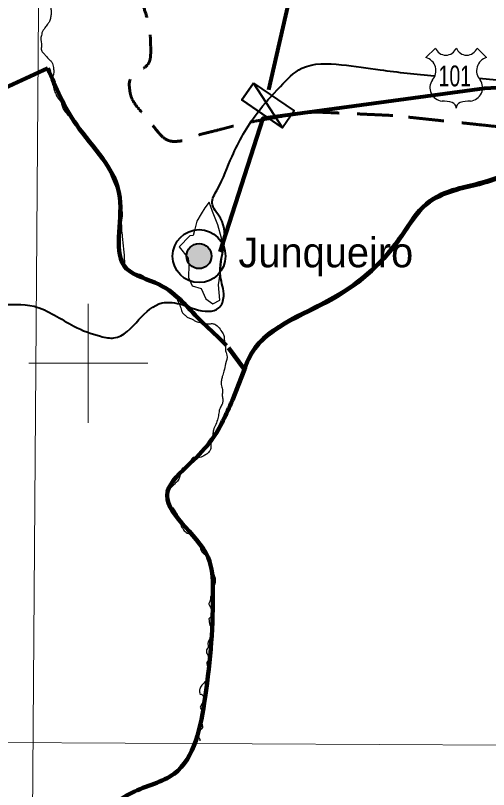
# Model space of a CAD drawing. Extents: x 553962 to 842807, y 8883888 to 9032388.
# Drawn here: x 773777 to 781727, y 8892841 to 8905842 of the extents above; entities that cross this region are included whole.
import ezdxf
from ezdxf.enums import TextEntityAlignment as Align

# ---------------------------------------------------------------- set-up
doc = ezdxf.new("R2010")
doc.units = 0
doc.header["$LTSCALE"] = 200
doc.linetypes.add('MEDIUM_DASHED', pattern=[4.5, 3, -1.5])
for name, color, linetype, lineweight in [('1', 7, 'Continuous', 13), ('10', 7, 'MEDIUM_DASHED', 60), ('12', 7, 'Continuous', 25), ('2', 7, 'Continuous', 13), ('21', 7, 'Continuous', 25), ('24', 7, 'Continuous', 25), ('28', 7, 'Continuous', 40), ('41', 7, 'Continuous', 40), ('48', 7, 'Continuous', 25), ('57', 7, 'Continuous', 13), ('9', 7, 'Continuous', 90)]:
    doc.layers.add(name, color=color, linetype=linetype, lineweight=lineweight)

msp = doc.modelspace()

# ---------------------------------------------------------------- hatches: boundary and pattern name
at = {"layer": '28'}
msp.add_hatch(color=256, dxfattribs=at).paths.add_polyline_path([(777072.4, 8901800.4, 1), (776651.6, 8901800.4, 1)])

# ---------------------------------------------------------------- linework, layer by layer
at = {"layer": '1'}
for points in [[(774987.1, 9020818), (774482.3, 8948876), (774053.6, 8890875.3)], [(564751.7, 8894587.5), (664411.9, 8894209.9), (791388.5, 8893536.2)]]:
    msp.add_lwpolyline(points, dxfattribs=at)
at = {"layer": '10'}
for points in [[(780116.2, 8904162.2), (779769.4, 8904177.9), (779422.6, 8904193.7), (779075.8, 8904209.5), (778695.9, 8904226.8), (778318.1, 8904159.8), (777941, 8904091.2), (777596, 8904028.4), (777262.1, 8903937.2), (776924.3, 8903854.6), (776803.3, 8903825.1), (776686.8, 8903750.4), (776569.7, 8903736.3), (776304.5, 8903704.6), (776099.5, 8903983.3), (775884, 8904233.1), (775776.3, 8904358), (775709.2, 8904488.3), (775694.9, 8904611.7), (775670.8, 8904818.6), (776050.4, 8904994.8), (776049.5, 8905226.7), (776047.7, 8905694.5), (775846.8, 8906171.8), (775860.4, 8906646.1), (775878.9, 8907296.2), (776043.6, 8907946.8), (776074.4, 8908597), (776108.2, 8909310.3), (775454.3, 8910013.8), (775625.2, 8910702.5), (775746.8, 8911192.8), (776625.7, 8911182.1), (776831, 8911648.8), (777030.2, 8912101.5), (777228.1, 8912557.1), (777420.7, 8913014.1), (777556.6, 8913336.6), (777687.6, 8913670.8), (777822.6, 8913984), (777919.6, 8914208.9), (778290.2, 8914361.2), (778319.1, 8914551.8), (778353.9, 8914781.3), (778054.2, 8915076.5), (777751.7, 8915261.5), (777515.3, 8915405.9), (777278.6, 8915289.1), (777042.4, 8915285.1), (776916.2, 8915283), (776790.1, 8915252.3), (776664.1, 8915261.5), (776484.7, 8915274.5), (776355.7, 8915449.8), (776238.5, 8915592.7), (776104.7, 8915755.7), (776352.4, 8916067), (776214.8, 8916207.7), (776079, 8916346.7), (775768.6, 8916238.7), (775623.8, 8916349.7), (775431, 8916497.3), (775387.1, 8916881.7), (775127.3, 8916988.4), (774292.1, 8917331.5), (773439.5, 8917458.1), (772578.9, 8917506.5), (772178.6, 8917529.1), (771773.4, 8917358), (771373.1, 8917411.9), (771257.5, 8917427.5), (771157.3, 8917493.9), (771065.7, 8917577.5), (770748.6, 8917866.7), (770887.1, 8918430.9), (770592.8, 8918689.4), (770430.6, 8918831.9), (770160.1, 8918847), (770001.8, 8918996.9), (769746.9, 8919238.3), (769557.2, 8919552.6), (769292.5, 8919801.2), (768866.2, 8920201.6), (768426.7, 8920562), (767897.5, 8920818.5), (767600.3, 8920962.5), (767240, 8920922), (766928.1, 8920842.2), (766588, 8920755), (766267.8, 8920606.4), (765982.4, 8920369), (765805, 8920221.5), (765830.9, 8919932), (765651.4, 8919801.2), (765249.7, 8919508.7), (764806.4, 8919315.8), (764351, 8919115.2), (764017, 8918968.1), (763624.4, 8918749.5), (763310.7, 8918831.3)], [(791022.3, 8893525.2), (790998.2, 8893563.9), (790976.6, 8893603.6), (790958.1, 8893644.5), (790880.2, 8893816.2), (791122.9, 8894067.7), (791029, 8894235.9), (790852.2, 8894552.3), (790416.6, 8894713.7), (790248.8, 8895040.2), (789991.8, 8895540), (789801.8, 8896089), (789539.5, 8896601.6), (789389.9, 8896893.9), (789208, 8897169.4), (789019.3, 8897429.6), (788807, 8897722.3), (788164.5, 8897350), (787931.7, 8897595.2), (787591, 8897954.1), (788384.1, 8898805.4), (788002.7, 8899203.9), (787861.3, 8899351.5), (787702.7, 8899501.4), (787506.2, 8899535.1), (787264.2, 8899576.4), (787007.5, 8899544.7), (786773.2, 8899487.7), (786501.3, 8899421.7), (786253.1, 8899206.1), (785969.3, 8899203.9), (785544.1, 8899200.5), (785118.3, 8899243), (784692.6, 8899251.2), (784401.1, 8899256.7), (784109.1, 8899218.1), (783817.8, 8899251.2), (783638, 8899271.6), (783485.4, 8899384.8), (783321.3, 8899464.1), (783173.4, 8899535.5), (783015.8, 8899578.3), (782895.7, 8899700.7), (782822.6, 8899775.1), (782797.6, 8899870.5), (782753.9, 8899960.9), (782611.3, 8900255.4), (782322.4, 8900533.2), (782376.2, 8900850.2), (782436.3, 8901204.9), (782502.5, 8901559.9), (782565.3, 8901914.8), (782589, 8902048.8), (782624.6, 8902183.3), (782636.2, 8902316.9), (782646.1, 8902429.7), (782572.9, 8902537.7), (782541.7, 8902648.1), (782486, 8902845.1), (782430.9, 8903042.4), (782376.2, 8903239.6), (782342.1, 8903362), (782520.6, 8903499.3), (782423.5, 8903618.1), (782156.2, 8903944.9), (781802, 8903983.3), (781454.1, 8904020.2), (781008.1, 8904067.5), (780562.1, 8904114.9), (780116.2, 8904162.2)]]:
    msp.add_open_spline(points, degree=3, dxfattribs=at)
at = {"layer": '12', "lineweight": 40}
for points in [[(781569.2, 8904786.7), (782039.7, 8904747.1), (782669.3, 8904708.5), (783006.7, 8904747.1), (783373.7, 8904928.3), (783777.7, 8905132.8), (784291.7, 8905049.2), (784468.4, 8905065.3), (784754.3, 8905737.1), (785107.7, 8905939.5), (785694.7, 8905935.1), (786283.6, 8906023.1), (786505.7, 8906018.9), (787086.7, 8905742.8), (787462.6, 8905479.4)], [(762623.9, 8893658.6), (765112.7, 8894889), (765616.1, 8895112.7), (766035.6, 8895168.6), (766622.8, 8895168.6), (767098.2, 8895308.5), (767433.8, 8895644), (767797.3, 8896343.2), (767965.1, 8896650.8), (768216.8, 8896818.6), (768636.3, 8897489.7), (769335.4, 8898552.4), (769698.9, 8899027.8), (770118.4, 8899810.8), (770454, 8900314.2), (770957.3, 8900677.7), (771712.4, 8900845.5), (772663.2, 8901013.3), (773474.2, 8900985.3), (774089.4, 8900957.3), (774760.5, 8900621.8), (775208, 8900454), (775431.7, 8900426), (775851.2, 8900733.6), (776242.7, 8901013.3), (776578.2, 8900985.3), (777025.7, 8900873.4), (777193.5, 8900929.4), (777277.3, 8901125.1), (777221.4, 8901460.7), (777277.3, 8901964.1), (777221.4, 8902439.5), (777081.6, 8902691.1), (777165.5, 8902914.9), (777417.2, 8903474.2), (777836.6, 8904201.2), (778228.2, 8904648.7), (778591.7, 8904956.3), (779254.3, 8905013.8), (779906, 8904928.3), (780814.8, 8904826.8)]]:
    msp.add_spline(points, degree=3, dxfattribs=at)
at = {"layer": '2'}
for p, q in [((775000, 8899000), (775000, 8901000)), ((774000, 8900000), (776000, 8900000))]:
    msp.add_line(p, q, dxfattribs=at)
at = {"layer": '21'}
msp.add_lwpolyline([(777212.9, 8901059.9), (777186.4, 8901318), (777216.7, 8901500.2), (777250.9, 8901811.5), (777239.5, 8902100), (777175, 8902327.7), (777087.7, 8902547.9), (777034.5, 8902707.3), (776958.6, 8902612.4), (776897.9, 8902509.9), (776825.7, 8902388.4), (776784, 8902232.8), (776761.2, 8902145.5), (776708.1, 8902141.7), (776525.9, 8901955.7), (776681.5, 8901765.9), (776692.9, 8901652), (776685.3, 8901439.5), (776746, 8901302.8), (776897.9, 8901257.2), (776977.6, 8901082.6), (777095.2, 8900999.1)], close=True, dxfattribs=at)
at = {"layer": '24'}
for points in [[(774185.6, 8908665.7), (774206.6, 8908640.3), (774262.2, 8908604.4), (774377, 8908558), (774477.9, 8908507), (774520.8, 8908450.2), (774556.7, 8908357.5), (774590.3, 8908228.8), (774637.8, 8908089.7), (774657, 8907966.8), (774646.5, 8907852.1), (774629.1, 8907712.9), (774632.6, 8907601.7), (774636.1, 8907542.5), (774608.3, 8907500.8), (774570, 8907459.1), (774545.7, 8907382.6), (774537.9, 8907322.4), (774546.2, 8907252.2), (774566.8, 8907147.9), (774572, 8907048.8), (774582.3, 8906929.1), (774580.2, 8906846.2), (774553.4, 8906721.3), (774483.2, 8906572.6), (774441.9, 8906478.6), (774411, 8906374.3), (774403.7, 8906304.8), (774420.2, 8906190.2), (774426.4, 8906138.5), (774400.6, 8906085.9), (774376.9, 8906034.2), (774372.8, 8905948.5), (774375.9, 8905877.3), (774365.5, 8905808.1), (774350, 8905739.9), (774314.9, 8905694.5), (774270.6, 8905633.5), (774243.7, 8905593.3), (774221, 8905553), (774216.9, 8905506.5), (774205.5, 8905472.4), (774207.6, 8905414.6), (774213.8, 8905325.8), (774211.7, 8905257.6), (774247.8, 8905209.1), (774287.1, 8905162.6), (774350, 8905098.6), (774387.2, 8905056.3), (774415, 8904970.4), (774420.2, 8904906.4), (774418.1, 8904863), (774400.6, 8904807.3), (774394.4, 8904756.7), (774392.3, 8904706.1)], [(774392.3, 8904706.1), (774408.8, 8904660.6), (774419.2, 8904612.1), (774449.1, 8904536.7), (774468.7, 8904491.3), (774507.9, 8904436.5), (774539.9, 8904392.1), (774556.5, 8904343.6), (774580.2, 8904274.3), (774623.5, 8904211.3), (774744.3, 8904094.6), (774766, 8904064.6), (774795.9, 8904014), (774839.2, 8903964.5), (774905.3, 8903868.4), (774960, 8903815.8), (775000.3, 8903755.9), (775044.6, 8903704.2), (775089, 8903634), (775153, 8903546.6), (775202.6, 8903472.3), (775237.7, 8903411.4), (775282, 8903354.6), (775350.7, 8903226.5), (775418.8, 8903065.4), (775490, 8902901.2), (775526.5, 8902794.9), (775551.6, 8902675.7), (775557.9, 8902600.4), (775569.2, 8902517.7), (775565.4, 8902451.2), (775555.4, 8902374.6), (775557.9, 8902305.6), (775559.1, 8902246.7), (775571.7, 8902131.1), (775590.5, 8901919), (775608, 8901708.2), (775616.8, 8901634.1), (775655.7, 8901576.4), (775685.8, 8901541.2), (775722.2, 8901524.9), (775773.6, 8901522.4), (775835.1, 8901502.3), (775892.8, 8901487.2), (775930.4, 8901462.2), (775995.7, 8901423.2), (776059.7, 8901389.4), (776242.1, 8901296.3), (776356.3, 8901236.1), (776415.2, 8901188.4), (776484.2, 8901094.3), (776518.1, 8901016.4), (776553.2, 8900932.3), (776584.6, 8900849.5), (776628.5, 8900806.8)], [(776628.5, 8900806.8), (776674.9, 8900766.7), (776732.6, 8900749.1), (776779, 8900721.5), (776828, 8900697.7), (776930.8, 8900676.3), (776998.6, 8900661.2), (777071.3, 8900666.3), (777125.3, 8900657.5), (777199.6, 8900594.6), (777257.3, 8900509.2), (777283.7, 8900452.8), (777287.4, 8900381.2), (777303.7, 8900309.7), (777306.2, 8900235.6), (777316.3, 8900180.4), (777331.3, 8900136.5), (777307.5, 8899993.4), (777279.9, 8899869.1), (777252.3, 8899778.8), (777237.2, 8899709.7), (777233.4, 8899642.9), (777253.5, 8899560.1), (777253.5, 8899499.9), (777253.5, 8899437.1), (777262.3, 8899365.6), (777249.8, 8899315.4), (777214.6, 8899245.1), (777194.6, 8899163.5), (777177, 8899075.6), (777144.4, 8898972.7), (777105.5, 8898878.2), (777094.2, 8898801.6), (777077.8, 8898718.8), (777062.8, 8898654.8), (777060.3, 8898580.7), (777042.7, 8898530.5), (776998.8, 8898480.3), (776944.9, 8898447.7), (776847, 8898412.5), (776791.8, 8898415.1), (776769.2, 8898415.1), (776723.4, 8898359.3), (776713.4, 8898317.9), (776678.3, 8898272.7), (776641.9, 8898253.9), (776613, 8898251.4), (776586.7, 8898237.6), (776566.6, 8898203.7), (776551.6, 8898159.8), (776534, 8898089.5), (776500.1, 8898022.9), (776449.9, 8897971.5), (776401, 8897921.3), (776365.9, 8897887.4)], [(776365.9, 8897887.4), (776337, 8897852.2), (776322, 8897817.1), (776310.7, 8897755.6), (776314.5, 8897724.2), (776345.8, 8897655.4), (776379.7, 8897601.5), (776422.3, 8897570.1), (776466.2, 8897507.3), (776502.6, 8897448.3), (776539, 8897370.5), (776552.8, 8897306.5), (776564.1, 8897265.1), (776587.9, 8897223.7), (776611.8, 8897188.5), (776684.5, 8897143.3), (776759.8, 8897134.6), (776784.9, 8897119.5), (776803.7, 8897075.6), (776837.6, 8897037.9), (776875.2, 8896999), (776882.7, 8896955.1), (776887.8, 8896884.8), (776899.1, 8896853.4), (776925, 8896814.1), (776977.7, 8896777.7), (777001.5, 8896757.6), (777016.6, 8896726.3), (777024.1, 8896688.6), (777030.3, 8896627.1), (777039.1, 8896585.7), (777056.7, 8896540.5), (777073, 8896504.1), (777101.9, 8896467.7), (777118.2, 8896433.8), (777133.2, 8896384.9), (777134.5, 8896338.4), (777128.2, 8896303.3), (777113.2, 8896253.1), (777096.8, 8896212.9), (777085.6, 8896182.8), (777065.4, 8896101.2), (777056.7, 8896071.1), (777056.7, 8896043.5), (777050.4, 8896017.1), (777040.3, 8895985.7), (777029.1, 8895963.1), (777031.6, 8895941.8), (777045.4, 8895923), (777057.9, 8895882.8), (777067.9, 8895833.9), (777067.9, 8895778.6), (777059.2, 8895742.2), (777040.3, 8895717.1), (777029.1, 8895705.8)], [(777029.1, 8895705.8), (777034.1, 8895656.9), (777037.8, 8895625.5), (777057.9, 8895576.6), (777080.5, 8895531.4), (777089.3, 8895497.5), (777085.5, 8895461.1), (777069.2, 8895412.1), (777051.6, 8895380.8), (777030.3, 8895349.4), (777017.8, 8895319.3), (777011.5, 8895297.9), (777015.2, 8895243.3), (777007.7, 8895217), (776988.9, 8895186.8), (776985.1, 8895163), (776990.1, 8895139.1), (777009, 8895096.5), (777021.5, 8895051.3), (777025.3, 8895023.7), (777002.7, 8894991), (776993.9, 8894953.4), (777001.4, 8894903.2), (776998.9, 8894847.9), (777001.4, 8894802.8), (777011.5, 8894772.7), (776873.4, 8894529.4), (776869.7, 8894500.5), (776873.4, 8894477.9), (776873.4, 8894449.1), (776896, 8894441.5), (776946.2, 8894401.4), (776968.8, 8894385.1), (776941.2, 8894328.6), (776893.5, 8894247), (776883.5, 8894226.9), (776894.7, 8894198), (776918.6, 8894176.7), (776948.7, 8894154.1), (776944.9, 8894129), (776931.1, 8894110.2), (776907.3, 8894075), (776887.2, 8894046.2), (776884.7, 8894021.1), (776893.5, 8893983.4), (776909.8, 8893950.8), (776916.1, 8893923.2), (776921.1, 8893893), (776912.3, 8893867.9), (776865.9, 8893832.8), (776847.1, 8893812.7), (776838.3, 8893767.5), (776840.8, 8893739.9), (776868.4, 8893699.8), (776877.2, 8893658.3)]]:
    msp.add_spline(points, degree=3, dxfattribs=at)
at = {"layer": '28', "lineweight": 80}
msp.add_line((778032.3, 8904595.6), (778867.6, 8908237.2), dxfattribs=at)
msp.add_lwpolyline([(777215.6, 8901871.1), (777939, 8904119.7), (781657.2, 8904621.7), (784401.6, 8904769.3), (785464, 8905714.2), (786880.5, 8905566.6), (789329.8, 8903647.2)], dxfattribs=at)
at = {"layer": '28'}
msp.add_lwpolyline([(777774.7, 8904707.2), (778459.9, 8904239.2), (778267, 8903956.8), (777581.8, 8904424.9)], close=True, dxfattribs=at)
for points in [[(777774.7, 8904707.2), (777581.8, 8904424.9), (778267, 8903956.8)], [(777774.7, 8904707.2), (778267, 8903956.8), (777774.7, 8904707.2)]]:
    msp.add_lwpolyline(points, dxfattribs=at)
for radius in [444.4, 210.4]:
    msp.add_circle((776862, 8901800.4), radius, dxfattribs=at)
at = {"layer": '48'}
for p, q in [((780675.3, 8905135.7), (780835.3, 8905295.6)), ((781534.6, 8905295.6), (781694.5, 8905135.7))]:
    msp.add_line(p, q, dxfattribs=at)
for centre, radius, start, end in [((781010.1, 8905362.6), 187.2, 200.95927, 339.04073), ((781359.7, 8905362.6), 187.2, 200.95927, 339.04073), ((780613.3, 8904913.8), 230.3, 317.5721, 74.36886), ((781756.6, 8904913.8), 230.3, 105.62774, 222.4279), ((780966.8, 8904628.7), 224.7, 144.73733, 264.65778), ((781403.1, 8904628.7), 224.7, 275.34222, 35.26267), ((780944.8, 8903815.2), 589.7, 72.89371, 89.90057), ((781090.6, 8904288.6), 94.4, 357.69345, 72.92955), ((781279.3, 8904288.6), 94.4, 107.07045, 182.30655), ((781425, 8903815.2), 589.7, 90.09943, 107.10629)]:
    msp.add_arc(centre, radius, start, end, dxfattribs=at)
at = {"layer": '57', "lineweight": 90}
msp.add_line((777624.7, 8899897.9), (777421.5, 8899378.1), dxfattribs=at)
at = {"layer": '57'}
msp.add_line((777421.5, 8899378.1), (777624.7, 8899897.9), dxfattribs=at)
for points in [[(777620.1, 8899886), (777691.7, 8900069.3), (779119.3, 8901090.4), (780268.4, 8902140.2), (780678.4, 8902667.1), (781187.2, 8902914.3), (781568, 8903011), (782101.4, 8903181.8), (783345.6, 8903521.3), (787274.1, 8903777.8), (790089.1, 8904149.1), (791909.3, 8903747.2), (792712.2, 8902876.5), (792837.1, 8902672.3), (793449.8, 8902739.1)], [(775519.2, 8889836.8), (775531.3, 8890129.1), (775534, 8890433), (775409.2, 8890637.1), (775285, 8890917.2), (775186.4, 8891222.2), (775165.8, 8891754.3), (775246.9, 8892335.8), (775732.1, 8892785.8), (776444.2, 8893106.5), (776964.6, 8894389.8), (777094.5, 8896207.1), (777012.8, 8896738.4), (776332.1, 8897844.8), (776715, 8898321.5), (777078.1, 8898719.8), (777421.5, 8899378.1)]]:
    msp.add_spline(points, degree=3, dxfattribs=at)
at = {"layer": '57', "lineweight": 90}
for points in [[(793454.5, 8902751.1), (792841.7, 8902684.3), (792716.9, 8902888.4), (791914, 8903759.1), (790093.8, 8904161), (787278.8, 8903789.8), (783350.3, 8903533.3), (782106.1, 8903193.7), (781572.6, 8903022.9), (781191.8, 8902926.2), (780683, 8902679.1), (780273.1, 8902152.2), (779123.9, 8901102.4), (777696.4, 8900081.2), (777624.7, 8899897.9)], [(777421.5, 8899378.1), (777078.1, 8898719.8), (776715, 8898321.5), (776332.1, 8897844.8), (777012.8, 8896738.4), (777094.5, 8896207.1), (776964.6, 8894389.8), (776444.2, 8893106.5), (775732.1, 8892785.8), (775246.9, 8892335.8), (775165.8, 8891754.3), (775186.4, 8891222.2), (775285, 8890917.2), (775409.2, 8890637.1), (775534, 8890433), (775531.3, 8890129.1), (775519.3, 8889840.2)]]:
    msp.add_spline(points, degree=3, dxfattribs=at)
at = {"layer": '9'}
for p, q in [((770082.7, 8903005.7), (774319.9, 8904959.2)), ((770082.7, 8903005.7), (774319.9, 8904959.2)), ((777354.4, 8900257.2), (777624.3, 8899897)), ((777354.4, 8900257.2), (777624.3, 8899897)), ((777421.5, 8899378.1), (777624.7, 8899897.9)), ((777421.5, 8899378.1), (777624.7, 8899897.9)), ((777421.5, 8899378.1), (777624.7, 8899897.9)), ((777433.4, 8899408.6), (777636.6, 8899928.4)), ((777433.4, 8899408.6), (777636.6, 8899928.4))]:
    msp.add_line(p, q, dxfattribs=at)
for points in [[(774319.9, 8904959.2), (774800.3, 8904008.1), (775529.3, 8902785.1), (775645.2, 8901589.1), (776191.3, 8901322.2), (776927.4, 8900677), (777301.9, 8900321), (777321.5, 8900299.2)], [(774319.9, 8904959.2), (774800.3, 8904008.1), (775529.3, 8902785.1), (775645.2, 8901589.1), (776191.3, 8901322.2), (776927.4, 8900677), (777301.9, 8900321), (777321.5, 8900299.2)], [(777620.1, 8899886), (777691.7, 8900069.3), (779119.3, 8901090.4), (780268.4, 8902140.2), (780678.4, 8902667.1), (781187.2, 8902914.3), (781568, 8903011), (782101.4, 8903181.8), (783345.6, 8903521.3), (787274.1, 8903777.8), (790089.1, 8904149.1), (791909.3, 8903747.2), (792712.2, 8902876.5), (792837.1, 8902672.3), (793449.8, 8902739.1)], [(777620.1, 8899886), (777691.7, 8900069.3), (779119.3, 8901090.4), (780268.4, 8902140.2), (780678.4, 8902667.1), (781187.2, 8902914.3), (781568, 8903011), (782101.4, 8903181.8), (783345.6, 8903521.3), (787274.1, 8903777.8), (790089.1, 8904149.1), (791909.3, 8903747.2), (792712.2, 8902876.5), (792837.1, 8902672.3), (793449.8, 8902739.1)], [(777624.7, 8899897.9), (777696.4, 8900081.2), (779123.9, 8901102.4), (780273.1, 8902152.2), (780683, 8902679.1), (781191.8, 8902926.2), (781572.6, 8903022.9), (782106.1, 8903193.7), (783350.3, 8903533.3), (787278.8, 8903789.8), (790093.8, 8904161), (791914, 8903759.1), (792716.9, 8902888.4), (792841.7, 8902684.3), (793454.5, 8902751.1)], [(777624.7, 8899897.9), (777696.4, 8900081.2), (779123.9, 8901102.4), (780273.1, 8902152.2), (780683, 8902679.1), (781191.8, 8902926.2), (781572.6, 8903022.9), (782106.1, 8903193.7), (783350.3, 8903533.3), (787278.8, 8903789.8), (790093.8, 8904161), (791914, 8903759.1), (792716.9, 8902888.4), (792841.7, 8902684.3), (793454.5, 8902751.1)], [(777421.5, 8899378.1), (777078.1, 8898719.8), (776715, 8898321.5), (776332.1, 8897844.8), (777012.8, 8896738.4), (777094.5, 8896207.1), (776964.6, 8894389.8), (776444.2, 8893106.5), (775732.1, 8892785.8), (775246.9, 8892335.8), (775165.8, 8891754.3), (775186.4, 8891222.2), (775285, 8890917.2), (775409.2, 8890637.1), (775534, 8890433), (775531.3, 8890129.1), (775519.2, 8889836.8)], [(777421.5, 8899378.1), (777078.1, 8898719.8), (776715, 8898321.5), (776332.1, 8897844.8), (777012.8, 8896738.4), (777094.5, 8896207.1), (776964.6, 8894389.8), (776444.2, 8893106.5), (775732.1, 8892785.8), (775246.9, 8892335.8), (775165.8, 8891754.3), (775186.4, 8891222.2), (775285, 8890917.2), (775409.2, 8890637.1), (775534, 8890433), (775531.3, 8890129.1), (775519.2, 8889836.8)], [(775519.2, 8889836.8), (775531.3, 8890129.1), (775534, 8890433), (775409.2, 8890637.1), (775285, 8890917.2), (775186.4, 8891222.2), (775165.8, 8891754.3), (775246.9, 8892335.8), (775732.1, 8892785.8), (776444.2, 8893106.5), (776964.6, 8894389.8), (777094.5, 8896207.1), (777012.8, 8896738.4), (776332.1, 8897844.8), (776715, 8898321.5), (777078.1, 8898719.8), (777421.5, 8899378.1)], [(777421.5, 8899378.1), (777078.1, 8898719.8), (776715, 8898321.5), (776332.1, 8897844.8), (777012.8, 8896738.4), (777094.5, 8896207.1), (776964.6, 8894389.8), (776444.2, 8893106.5), (775732.1, 8892785.8), (775246.9, 8892335.8), (775165.8, 8891754.3), (775186.4, 8891222.2), (775285, 8890917.2), (775409.2, 8890637.1), (775534, 8890433), (775531.3, 8890129.1), (775519.2, 8889836.8)]]:
    msp.add_spline(points, degree=3, dxfattribs=at)

# ---------------------------------------------------------------- texts
at = {"layer": '41'}
msp.add_text('Junqueiro', height=500, dxfattribs=at).set_placement((777524.8, 8901612.8))
msp.add_text('Junqueiro', height=500, dxfattribs=at).set_placement((777524.8, 8901612.8))
at = {"layer": '48', "width": 0.7}
msp.add_text('101', height=350, dxfattribs=at).set_placement((781160.7, 8904651.4), align=Align.CENTER)

doc.saveas('drawing.dxf')
